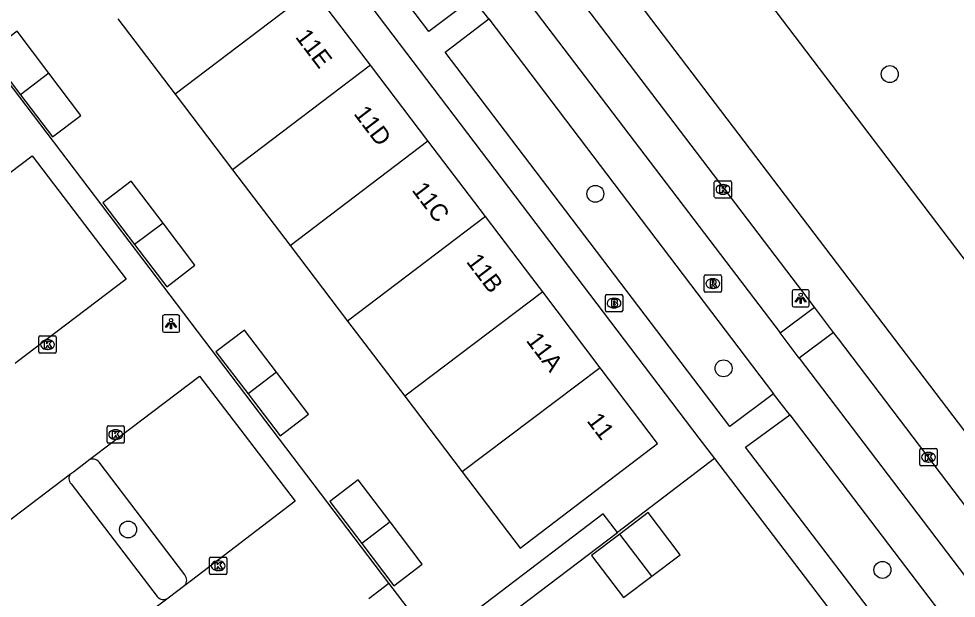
# Model space of a CAD drawing. Extents: x 160026 to 161302, y 384757 to 385701.
# Drawn here: x 160405.1 to 160459.2, y 385494.3 to 385527.8 of the extents above; entities that cross this region are included whole.
import ezdxf

# ---------------------------------------------------------------- set-up
doc = ezdxf.new("R2010")
doc.units = 0
for name, color, linetype in [('IMGEO_Boom', 7, 'Continuous'), ('IMGEO_Brandkraan', 7, 'Continuous'), ('IMGEO_Erf', 7, 'Continuous'), ('IMGEO_Fietspad_gesloten', 7, 'Continuous'), ('IMGEO_Kolk', 7, 'Continuous'), ('IMGEO_Lichtpunt', 7, 'Continuous'), ('IMGEO_Pand', 7, 'Continuous'), ('IMGEO_Pand_nummerreeks', 7, 'Continuous'), ('IMGEO_Parkeervlak_halfverhard', 7, 'Continuous'), ('IMGEO_Parkeervlak_open', 7, 'Continuous'), ('IMGEO_Rijbaan_lokaal_gesloten', 7, 'Continuous'), ('IMGEO_Rijbaan_lokaal_open', 7, 'Continuous'), ('IMGEO_Rioolput', 7, 'Continuous'), ('IMGEO_Voetpad_open', 7, 'Continuous')]:
    doc.layers.add(name, color=color, linetype=linetype)

msp = doc.modelspace()

# ---------------------------------------------------------------- linework, layer by layer
at = {"layer": 'IMGEO_Boom'}
for centre in [(160455.394, 385524.594), (160438.385, 385517.667), (160445.793, 385507.578), (160411.389, 385498.256), (160454.973, 385495.918)]:
    msp.add_circle(centre, 0.489, dxfattribs=at)
at = {"layer": 'IMGEO_Brandkraan'}
for p, q in [((160438.964, 385510.925), (160438.964, 385511.777)), ((160439.039, 385511.851), (160439.891, 385511.851)), ((160439.965, 385511.777), (160439.965, 385510.925)), ((160439.452, 385511.631), (160439.477, 385511.631)), ((160439.891, 385510.851), (160439.039, 385510.851)), ((160439.475, 385511.071), (160439.45, 385511.071))]:
    msp.add_line(p, q, dxfattribs=at)
for points in [[(160438.964, 385510.925), (160438.964, 385511.777)], [(160439.039, 385511.851), (160439.891, 385511.851)], [(160439.965, 385511.777), (160439.965, 385510.925)], [(160439.312, 385511.551), (160439.312, 385511.151), (160439.525, 385511.151)], [(160439.543, 385511.551), (160439.312, 385511.551)], [(160439.491, 385511.47), (160439.437, 385511.47), (160439.437, 385511.394)], [(160439.437, 385511.394), (160439.49, 385511.394)], [(160439.499, 385511.318), (160439.437, 385511.318), (160439.437, 385511.237)], [(160439.437, 385511.237), (160439.499, 385511.237)], [(160439.891, 385510.851), (160439.039, 385510.851)]]:
    msp.add_lwpolyline(points, dxfattribs=at)
for centre, radius, start, end in [((160439.041, 385511.775), 0.0765, 91.552, 178.448), ((160439.041, 385511.775), 0.0765, 91.552, 178.448), ((160439.889, 385511.775), 0.0765, 1.552, 88.448), ((160439.889, 385511.775), 0.0765, 1.552, 88.448), ((160439.492, 385511.432), 0.0379, 267.8285, 90.9355), ((160439.5, 385511.277), 0.0404, 269.8759, 90.5077), ((160439.547, 385511.406), 0.145, 59.4692, 91.5367), ((160439.572, 385511.453), 0.0922, 285.5137, 58.1501), ((160439.577, 385511.261), 0.105, 301.3115, 78.989), ((160439.041, 385510.927), 0.0765, 181.552, 268.448), ((160439.041, 385510.927), 0.0765, 181.552, 268.448), ((160439.531, 385511.402), 0.251, 268.6676, 293.5347), ((160439.889, 385510.927), 0.0765, 271.552, 358.448), ((160439.889, 385510.927), 0.0765, 271.552, 358.448)]:
    msp.add_arc(centre, radius, start, end, dxfattribs=at)
for centre, major_axis, ratio, start_param, end_param in [((160439.451, 385511.351), (-0.387, 0.002), 0.722429, 4.712389, 7.853982), ((160439.476, 385511.351), (-0.39, 0.002), 0.717154, 1.570796, 4.712389)]:
    msp.add_ellipse(centre, major_axis=major_axis, ratio=ratio, start_param=start_param, end_param=end_param, dxfattribs=at)
at = {"layer": 'IMGEO_Erf'}
msp.add_lwpolyline([(160445.278, 385502.355), (160444.29, 385501.604), (160439.663, 385498.089)], dxfattribs=at)
at = {"layer": 'IMGEO_Fietspad_gesloten'}
for points in [[(160429.366, 385535.544), (160449.072, 385509.621)], [(160432.223, 385527.793), (160431.311, 385528.994)], [(160432.223, 385527.793), (160448.685, 385506.111)], [(160450.164, 385508.169), (160449.072, 385509.621)], [(160450.164, 385508.169), (160467.607, 385485.214)], [(160449.613, 385504.891), (160449.139, 385505.514), (160448.685, 385506.111)], [(160449.613, 385504.891), (160459.973, 385491.267)]]:
    msp.add_lwpolyline(points, dxfattribs=at)
at = {"layer": 'IMGEO_Kolk'}
for p, q in [((160445.259, 385517.501), (160445.259, 385518.353)), ((160445.334, 385518.427), (160446.186, 385518.427)), ((160446.26, 385518.353), (160446.26, 385517.501)), ((160445.747, 385518.207), (160445.772, 385518.207)), ((160446.186, 385517.427), (160445.334, 385517.427)), ((160445.77, 385517.647), (160445.745, 385517.647)), ((160406.236, 385508.526), (160406.236, 385509.378)), ((160406.311, 385509.452), (160407.163, 385509.452)), ((160406.724, 385509.232), (160406.749, 385509.232)), ((160407.237, 385509.378), (160407.237, 385508.526)), ((160406.747, 385508.672), (160406.722, 385508.672)), ((160407.163, 385508.452), (160406.311, 385508.452)), ((160410.17, 385503.32), (160410.17, 385504.172)), ((160410.245, 385504.246), (160411.097, 385504.246)), ((160411.171, 385504.172), (160411.171, 385503.32)), ((160410.658, 385504.026), (160410.683, 385504.026)), ((160411.097, 385503.246), (160410.245, 385503.246)), ((160410.681, 385503.466), (160410.656, 385503.466)), ((160457.131, 385502.009), (160457.131, 385502.861)), ((160457.206, 385502.935), (160458.058, 385502.935)), ((160457.619, 385502.715), (160457.644, 385502.715)), ((160458.132, 385502.861), (160458.132, 385502.009)), ((160457.642, 385502.155), (160457.617, 385502.155)), ((160458.058, 385501.935), (160457.206, 385501.935)), ((160416.092, 385495.731), (160416.092, 385496.583)), ((160416.167, 385496.657), (160417.019, 385496.657)), ((160417.093, 385496.583), (160417.093, 385495.731)), ((160416.58, 385496.437), (160416.605, 385496.437)), ((160417.019, 385495.657), (160416.167, 385495.657)), ((160416.603, 385495.877), (160416.578, 385495.877))]:
    msp.add_line(p, q, dxfattribs=at)
for points in [[(160445.259, 385517.501), (160445.259, 385518.353)], [(160445.334, 385518.427), (160446.186, 385518.427)], [(160446.26, 385518.353), (160446.26, 385517.501)], [(160445.58, 385518.127), (160445.703, 385518.127), (160445.703, 385517.976), (160445.833, 385518.127), (160445.997, 385518.127), (160445.851, 385517.976), (160446.004, 385517.727), (160445.852, 385517.727), (160445.767, 385517.891), (160445.703, 385517.824), (160445.703, 385517.727), (160445.58, 385517.727), (160445.58, 385518.127)], [(160446.186, 385517.427), (160445.334, 385517.427)], [(160406.236, 385508.526), (160406.236, 385509.378)], [(160406.311, 385509.452), (160407.163, 385509.452)], [(160406.557, 385509.152), (160406.68, 385509.152), (160406.68, 385509.001), (160406.81, 385509.152), (160406.974, 385509.152), (160406.828, 385509.001), (160406.981, 385508.752), (160406.829, 385508.752), (160406.744, 385508.916), (160406.68, 385508.849), (160406.68, 385508.752), (160406.557, 385508.752), (160406.557, 385509.152)], [(160407.237, 385509.378), (160407.237, 385508.526)], [(160407.163, 385508.452), (160406.311, 385508.452)], [(160410.17, 385503.32), (160410.17, 385504.172)], [(160410.245, 385504.246), (160411.097, 385504.246)], [(160411.171, 385504.172), (160411.171, 385503.32)], [(160410.491, 385503.946), (160410.614, 385503.946), (160410.614, 385503.795), (160410.744, 385503.946), (160410.908, 385503.946), (160410.762, 385503.795), (160410.915, 385503.546), (160410.763, 385503.546), (160410.678, 385503.71), (160410.614, 385503.643), (160410.614, 385503.546), (160410.491, 385503.546), (160410.491, 385503.946)], [(160411.097, 385503.246), (160410.245, 385503.246)], [(160457.131, 385502.009), (160457.131, 385502.861)], [(160457.206, 385502.935), (160458.058, 385502.935)], [(160457.452, 385502.635), (160457.575, 385502.635), (160457.575, 385502.484), (160457.705, 385502.635), (160457.869, 385502.635), (160457.723, 385502.484), (160457.876, 385502.235), (160457.724, 385502.235), (160457.639, 385502.399), (160457.575, 385502.332), (160457.575, 385502.235), (160457.452, 385502.235), (160457.452, 385502.635)], [(160458.132, 385502.861), (160458.132, 385502.009)], [(160458.058, 385501.935), (160457.206, 385501.935)], [(160416.092, 385495.731), (160416.092, 385496.583)], [(160416.167, 385496.657), (160417.019, 385496.657)], [(160417.093, 385496.583), (160417.093, 385495.731)], [(160416.413, 385496.357), (160416.536, 385496.357), (160416.536, 385496.206), (160416.666, 385496.357), (160416.83, 385496.357), (160416.684, 385496.206), (160416.837, 385495.957), (160416.685, 385495.957), (160416.6, 385496.121), (160416.536, 385496.054), (160416.536, 385495.957), (160416.413, 385495.957), (160416.413, 385496.357)], [(160417.019, 385495.657), (160416.167, 385495.657)]]:
    msp.add_lwpolyline(points, dxfattribs=at)
for centre, start, end in [((160445.336, 385518.351), 91.552, 178.448), ((160445.336, 385518.351), 91.552, 178.448), ((160446.184, 385518.351), 1.552, 88.448), ((160446.184, 385518.351), 1.552, 88.448), ((160445.336, 385517.503), 181.552, 268.448), ((160445.336, 385517.503), 181.552, 268.448), ((160446.184, 385517.503), 271.552, 358.448), ((160446.184, 385517.503), 271.552, 358.448), ((160406.313, 385509.376), 91.552, 178.448), ((160406.313, 385509.376), 91.552, 178.448), ((160407.161, 385509.376), 1.552, 88.448), ((160407.161, 385509.376), 1.552, 88.448), ((160406.313, 385508.528), 181.552, 268.448), ((160406.313, 385508.528), 181.552, 268.448), ((160407.161, 385508.528), 271.552, 358.448), ((160407.161, 385508.528), 271.552, 358.448), ((160410.247, 385504.17), 91.552, 178.448), ((160410.247, 385504.17), 91.552, 178.448), ((160411.095, 385504.17), 1.552, 88.448), ((160411.095, 385504.17), 1.552, 88.448), ((160410.247, 385503.322), 181.552, 268.448), ((160410.247, 385503.322), 181.552, 268.448), ((160411.095, 385503.322), 271.552, 358.448), ((160411.095, 385503.322), 271.552, 358.448), ((160457.208, 385502.859), 91.552, 178.448), ((160457.208, 385502.859), 91.552, 178.448), ((160458.056, 385502.859), 1.552, 88.448), ((160458.056, 385502.859), 1.552, 88.448), ((160457.208, 385502.011), 181.552, 268.448), ((160457.208, 385502.011), 181.552, 268.448), ((160458.056, 385502.011), 271.552, 358.448), ((160458.056, 385502.011), 271.552, 358.448), ((160416.169, 385496.581), 91.552, 178.448), ((160416.169, 385496.581), 91.552, 178.448), ((160417.017, 385496.581), 1.552, 88.448), ((160417.017, 385496.581), 1.552, 88.448), ((160416.169, 385495.733), 181.552, 268.448), ((160416.169, 385495.733), 181.552, 268.448), ((160417.017, 385495.733), 271.552, 358.448), ((160417.017, 385495.733), 271.552, 358.448)]:
    msp.add_arc(centre, 0.0765, start, end, dxfattribs=at)
for centre, major_axis, ratio, start_param, end_param in [((160445.746, 385517.927), (-0.387, 0.002), 0.722429, 4.712389, 7.853982), ((160445.771, 385517.927), (-0.39, 0.002), 0.717154, 1.570796, 4.712389), ((160406.723, 385508.952), (-0.387, 0.002), 0.722429, 4.712389, 7.853982), ((160406.748, 385508.952), (-0.39, 0.002), 0.717154, 1.570796, 4.712389), ((160410.657, 385503.746), (-0.387, 0.002), 0.722429, 4.712389, 7.853982), ((160410.682, 385503.746), (-0.39, 0.002), 0.717154, 1.570796, 4.712389), ((160457.618, 385502.435), (-0.387, 0.002), 0.722429, 4.712389, 7.853982), ((160457.643, 385502.435), (-0.39, 0.002), 0.717154, 1.570796, 4.712389), ((160416.579, 385496.157), (-0.387, 0.002), 0.722429, 4.712389, 7.853982), ((160416.604, 385496.157), (-0.39, 0.002), 0.717154, 1.570796, 4.712389)]:
    msp.add_ellipse(centre, major_axis=major_axis, ratio=ratio, start_param=start_param, end_param=end_param, dxfattribs=at)
at = {"layer": 'IMGEO_Lichtpunt'}
for p, q in [((160449.75, 385512.029), (160449.75, 385511.222)), ((160449.75, 385512.029), (160449.75, 385511.222)), ((160450.652, 385512.124), (160449.844, 385512.124)), ((160450.652, 385512.124), (160449.844, 385512.124)), ((160450.746, 385511.222), (160450.746, 385512.029)), ((160450.746, 385511.222), (160450.746, 385512.029)), ((160414.274, 385510.662), (160413.466, 385510.662)), ((160414.274, 385510.662), (160413.466, 385510.662)), ((160449.844, 385511.128), (160450.652, 385511.128)), ((160449.844, 385511.128), (160450.652, 385511.128)), ((160413.372, 385510.567), (160413.372, 385509.76)), ((160413.372, 385510.567), (160413.372, 385509.76)), ((160414.368, 385509.76), (160414.368, 385510.567)), ((160414.368, 385509.76), (160414.368, 385510.567)), ((160413.466, 385509.666), (160414.274, 385509.666)), ((160413.466, 385509.666), (160414.274, 385509.666))]:
    msp.add_line(p, q, dxfattribs=at)
for points in [[(160450.124, 385511.693), (160450.163, 385511.665), (160449.975, 385511.403), (160449.937, 385511.43), (160450.124, 385511.693)], [(160450.226, 385511.645), (160450.273, 385511.645), (160450.273, 385511.323), (160450.226, 385511.323), (160450.226, 385511.645)], [(160450.336, 385511.665), (160450.374, 385511.692), (160450.561, 385511.43), (160450.522, 385511.402), (160450.336, 385511.665)], [(160413.746, 385510.231), (160413.785, 385510.203), (160413.597, 385509.941), (160413.559, 385509.968), (160413.746, 385510.231)], [(160413.848, 385510.183), (160413.895, 385510.183), (160413.895, 385509.861), (160413.848, 385509.861), (160413.848, 385510.183)], [(160413.958, 385510.203), (160413.996, 385510.23), (160414.183, 385509.968), (160414.144, 385509.94), (160413.958, 385510.203)]]:
    msp.add_lwpolyline(points, dxfattribs=at)
for centre in [(160450.249, 385511.827), (160413.871, 385510.365)]:
    msp.add_circle(centre, 0.0994, dxfattribs=at)
for centre, start, end in [((160449.844, 385512.029), 90, 180), ((160449.844, 385512.029), 90, 180), ((160450.652, 385512.029), 0, 90), ((160450.652, 385512.029), 0, 90), ((160449.844, 385511.222), 180, 270), ((160449.844, 385511.222), 180, 270), ((160450.652, 385511.222), 270, 0), ((160450.652, 385511.222), 270, 360), ((160413.466, 385510.567), 90, 180), ((160413.466, 385510.567), 90, 180), ((160414.274, 385510.567), 0, 90), ((160414.274, 385510.567), 0, 90), ((160413.466, 385509.76), 180, 270), ((160413.466, 385509.76), 180, 270), ((160414.274, 385509.76), 270, 0), ((160414.274, 385509.76), 270, 360)]:
    msp.add_arc(centre, 0.0946, start, end, dxfattribs=at)
at = {"layer": 'IMGEO_Pand'}
for points in [[(160422.067, 385529.478), (160414.107, 385523.427)], [(160425.39, 385525.107), (160422.067, 385529.478)], [(160410.786, 385527.798), (160414.107, 385523.427)], [(160406.817, 385524.642), (160404.974, 385527.083), (160403.331, 385525.832), (160405.176, 385523.404)], [(160425.39, 385525.107), (160417.429, 385519.055)], [(160428.713, 385520.736), (160425.39, 385525.107)], [(160406.817, 385524.642), (160405.176, 385523.404)], [(160405.176, 385523.404), (160407.029, 385520.965), (160408.659, 385522.201), (160406.817, 385524.642)], [(160414.107, 385523.427), (160417.429, 385519.055)], [(160420.75, 385514.683), (160428.713, 385520.736)], [(160432.035, 385516.365), (160428.713, 385520.736)], [(160417.429, 385519.055), (160420.75, 385514.683)], [(160413.408, 385515.975), (160411.565, 385518.41), (160409.924, 385517.154), (160411.768, 385514.734)], [(160432.035, 385516.365), (160424.072, 385510.311)], [(160435.356, 385511.992), (160434.716, 385512.839), (160432.035, 385516.365)], [(160413.408, 385515.975), (160411.768, 385514.734)], [(160411.768, 385514.734), (160413.623, 385512.298), (160415.25, 385513.539), (160413.408, 385515.975)], [(160420.75, 385514.683), (160424.072, 385510.311)], [(160435.356, 385511.992), (160427.374, 385505.965)], [(160438.664, 385507.611), (160435.356, 385511.992)], [(160424.072, 385510.311), (160427.374, 385505.965)], [(160419.956, 385507.352), (160418.109, 385509.781), (160416.465, 385508.532), (160418.317, 385506.106)], [(160438.664, 385507.611), (160430.696, 385501.593)], [(160430.696, 385501.593), (160434.044, 385497.186), (160441.973, 385503.229), (160438.664, 385507.611)], [(160419.956, 385507.352), (160418.317, 385506.106)], [(160418.317, 385506.106), (160420.173, 385503.674), (160421.803, 385504.922), (160419.956, 385507.352)], [(160427.374, 385505.965), (160430.696, 385501.593)], [(160426.53, 385498.691), (160424.685, 385501.127), (160423.043, 385499.867), (160424.885, 385497.445)], [(160441.653, 385495.557), (160443.287, 385496.795), (160441.441, 385499.237), (160439.804, 385497.996)], [(160426.53, 385498.691), (160424.885, 385497.445)], [(160424.885, 385497.445), (160426.738, 385495.007), (160428.375, 385496.255), (160426.53, 385498.691)], [(160439.804, 385497.996), (160438.167, 385496.755), (160440.019, 385494.318), (160441.653, 385495.557)], [(160441.653, 385495.557), (160439.804, 385497.996)]]:
    msp.add_lwpolyline(points, dxfattribs=at)
at = {"layer": 'IMGEO_Parkeervlak_halfverhard'}
for points in [[(160414.662, 385495.626), (160409.709, 385502.151)], [(160408.093, 385500.897), (160413.062, 385494.379)]]:
    msp.add_lwpolyline(points, dxfattribs=at)
for centre, radius, start, end in [((160409.34, 385501.862), 0.469, 38.0271, 120.5171), ((160408.394, 385501.204), 0.43, 140.8441, 225.4936), ((160414.299, 385495.316), 0.477, 321.3737, 40.5108), ((160413.435, 385494.7), 0.492, 220.7644, 303.0755)]:
    msp.add_arc(centre, radius, start, end, dxfattribs=at)
at = {"layer": 'IMGEO_Parkeervlak_open'}
for points in [[(160451.038, 385511.114), (160431.328, 385537.061)], [(160469.59, 385486.692), (160459.481, 385500), (160452.433, 385509.278), (160452.147, 385509.654)]]:
    msp.add_lwpolyline(points, dxfattribs=at)
at = {"layer": 'IMGEO_Rijbaan_lokaal_gesloten'}
for points in [[(160429.878, 385553.156), (160470.248, 385500), (160484.761, 385480.89)], [(160427.902, 385545.817), (160462.714, 385500), (160479.436, 385477.991)]]:
    msp.add_lwpolyline(points, dxfattribs=at)
at = {"layer": 'IMGEO_Rijbaan_lokaal_open'}
for points in [[(160426.457, 385495.159), (160402.752, 385526.376)], [(160399.475, 385515.046), (160405.844, 385519.865), (160411.268, 385512.733), (160404.893, 385507.886), (160404.863, 385507.864)], [(160409.102, 385502.266), (160409.488, 385502.558), (160415.521, 385507.129), (160421.045, 385499.89), (160415.044, 385495.298), (160414.672, 385495.018)], [(160408.061, 385501.475), (160408.225, 385501.6), (160409.014, 385502.199), (160409.102, 385502.266)], [(160413.703, 385494.288), (160405.592, 385488.182), (160400.092, 385495.431), (160408.061, 385501.475)], [(160439.663, 385498.089), (160438.836, 385499.157), (160429.063, 385491.728), (160426.457, 385495.159)], [(160414.85, 385467.362), (160414.787, 385467.314), (160409.052, 385474.831), (160439.663, 385498.089)], [(160414.672, 385495.018), (160413.703, 385494.288)], [(160425.291, 385494.272), (160426.457, 385495.159)]]:
    msp.add_lwpolyline(points, dxfattribs=at)
at = {"layer": 'IMGEO_Rioolput'}
for p, q in [((160444.674, 385512.05), (160444.674, 385512.902)), ((160444.749, 385512.976), (160445.601, 385512.976)), ((160445.675, 385512.902), (160445.675, 385512.05)), ((160445.162, 385512.756), (160445.187, 385512.756)), ((160445.601, 385511.976), (160444.749, 385511.976)), ((160445.185, 385512.196), (160445.16, 385512.196))]:
    msp.add_line(p, q, dxfattribs=at)
for points in [[(160444.674, 385512.05), (160444.674, 385512.902)], [(160444.749, 385512.976), (160445.601, 385512.976)], [(160445.675, 385512.902), (160445.675, 385512.05)], [(160445.263, 385512.674), (160445.011, 385512.676), (160445.011, 385512.276)], [(160445.011, 385512.276), (160445.135, 385512.276), (160445.135, 385512.438), (160445.146, 385512.438)], [(160445.189, 385512.595), (160445.135, 385512.595), (160445.135, 385512.514)], [(160445.135, 385512.514), (160445.187, 385512.514)], [(160445.193, 385512.409), (160445.264, 385512.276), (160445.404, 385512.276), (160445.339, 385512.402)], [(160445.601, 385511.976), (160444.749, 385511.976)]]:
    msp.add_lwpolyline(points, dxfattribs=at)
for centre, radius, start, end in [((160444.751, 385512.9), 0.0765, 91.552, 178.448), ((160444.751, 385512.9), 0.0765, 91.552, 178.448), ((160445.599, 385512.9), 0.0765, 1.552, 88.448), ((160445.599, 385512.9), 0.0765, 1.552, 88.448), ((160445.145, 385512.385), 0.0533, 26.0293, 88.6989), ((160445.171, 385512.703), 0.19, 274.7715, 282.9687), ((160445.195, 385512.499), 0.0964, 77.0061, 93.1865), ((160445.209, 385512.556), 0.0378, 276.6634, 79.6772), ((160445.262, 385512.564), 0.109, 350.3612, 89.416), ((160445.26, 385512.564), 0.112, 277.5842, 350.9817), ((160445.244, 385512.349), 0.108, 29.5134, 73.7905), ((160444.751, 385512.052), 0.0765, 181.552, 268.448), ((160444.751, 385512.052), 0.0765, 181.552, 268.448), ((160445.599, 385512.052), 0.0765, 271.552, 358.448), ((160445.599, 385512.052), 0.0765, 271.552, 358.448)]:
    msp.add_arc(centre, radius, start, end, dxfattribs=at)
for centre, major_axis, ratio, start_param, end_param in [((160445.161, 385512.476), (-0.387, 0.002), 0.722429, 4.712389, 7.853982), ((160445.186, 385512.476), (-0.39, 0.002), 0.717154, 1.570796, 4.712389)]:
    msp.add_ellipse(centre, major_axis=major_axis, ratio=ratio, start_param=start_param, end_param=end_param, dxfattribs=at)
at = {"layer": 'IMGEO_Voetpad_open'}
for points in [[(160431.311, 385528.994), (160428.773, 385527.056), (160405.151, 385558.181), (160407.73, 385560.052)], [(160403.817, 385556.981), (160444.37, 385503.548), (160445.278, 385502.355)], [(160448.685, 385506.111), (160446.154, 385504.205), (160429.7, 385525.855), (160432.223, 385527.793)], [(160449.072, 385509.621), (160451.038, 385511.114)], [(160452.147, 385509.654), (160451.038, 385511.114)], [(160452.147, 385509.654), (160450.164, 385508.169)], [(160459.973, 385491.267), (160457.445, 385489.407), (160447.064, 385503.011), (160449.613, 385504.891)], [(160445.278, 385502.355), (160457.038, 385486.896)]]:
    msp.add_lwpolyline(points, dxfattribs=at)

# ---------------------------------------------------------------- texts
at = {"layer": 'IMGEO_Pand_nummerreeks'}
for s, rotation, p in [('11E', 307.242, (160421.011, 385526.736)), ('11D', 307.242, (160424.388, 385522.294)), ('11C', 307.2363, (160427.745, 385517.878)), ('11B', 307.2478, (160430.89, 385513.741)), ('11A', 307.053, (160434.344, 385509.184)), ('11', 307.0587, (160437.853, 385504.537))]:
    msp.add_text(s, height=1, rotation=rotation, dxfattribs=at).set_placement(p)

doc.saveas('drawing.dxf')
